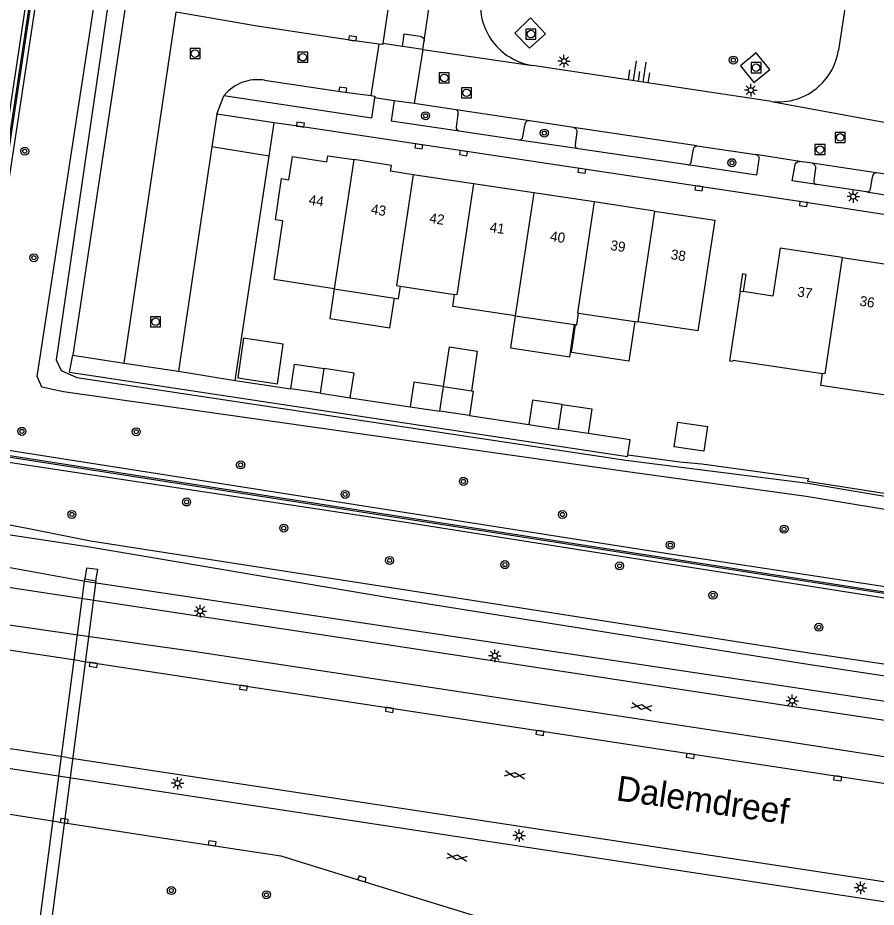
# Model space of a CAD drawing. Extents: x 124000 to 128010, y 398999 to 403000.
# Drawn here: x 126299.8 to 126385.4, y 399372.3 to 399461 of the extents above; entities that cross this region are included whole.
import ezdxf

# ---------------------------------------------------------------- set-up
doc = ezdxf.new("R2010")
doc.units = 0
for name, color, linetype in [('gg-afsc-geluidsscherm', 7, 'Continuous'), ('gg-afsc-hekwerk', 7, 'Continuous'), ('gg-afsc-muur', 7, 'Continuous'), ('gg-anno-huisnummerreeks BGT', 7, 'Continuous'), ('gg-anno-openbare ruimte label', 7, 'Continuous'), ('gg-bbg-bijgebouw', 7, 'Continuous'), ('gg-bbg-hoofdgebouw', 7, 'Continuous'), ('gg-bbg-luifel en loopbrug', 7, 'Continuous'), ('gg-bbg-tussenscheiding', 7, 'Continuous'), ('gg-knt-BGT kruinlijn', 7, 'Continuous'), ('gg-knt-bovenkant onderkant talud', 7, 'Continuous'), ('gg-knt-verharding', 7, 'Continuous'), ('gg-knt-verharding nz', 7, 'Continuous'), ('gg-kntw-bovenkant insteek waterloop', 7, 'Continuous'), ('gg-kwrk-duiker nz vlak', 7, 'Continuous'), ('gg-kwrk-uitstroombak niveau min 01', 7, 'Continuous'), ('gt-grn-groengrens', 7, 'Continuous'), ('gt-grn-vlakafsluiter', 7, 'Continuous'), ('gt-grn-weggrens', 7, 'Continuous'), ('gt-symb-boom', 7, 'Continuous'), ('gt-symb-gesloten verharding', 7, 'Continuous'), ('gt-symb-kolk', 7, 'Continuous'), ('gt-symb-lichtmast', 7, 'Continuous'), ('gt-symb-rioolschacht', 7, 'Continuous'), ('gt-symb-talud symbool', 7, 'Continuous')]:
    doc.layers.add(name, color=color, linetype=linetype)

# ---------------------------------------------------------------- blocks, each defined once
blk = doc.blocks.new('gt0-TALUD_1')
at = {"layer": 'gt-symb-talud symbool'}
for p, q in [((-1, -1), (-1, 0)), ((-0.5, -2), (-0.5, 0)), ((0, -1), (0, 0)), ((0.5, -2), (0.5, 0)), ((1, -1), (1, 0))]:
    blk.add_line(p, q, dxfattribs=at)
blk = doc.blocks.new('gt0-LMAST')
at = {"layer": 'gt-symb-lichtmast'}
for p, q in [((-0.182, 0.173), (-0.447, 0.438)), ((-0.005, 0.246), (-0.005, 0.621)), ((0.172, 0.173), (0.437, 0.438)), ((-0.255, -0.004), (-0.63, -0.004)), ((-0.182, -0.181), (-0.447, -0.446)), ((-0.005, -0.254), (-0.005, -0.629)), ((0.437, -0.446), (0.172, -0.181)), ((0.245, -0.004), (0.62, -0.004))]:
    blk.add_line(p, q, dxfattribs=at)
blk.add_circle((-0.005, -0.004), 0.25, dxfattribs=at)
blk = doc.blocks.new('gt0-RS')
at = {"layer": 'gt-symb-rioolschacht'}
blk.add_lwpolyline([(-0.5, -0.5), (0.5, -0.5), (0.5, 0.5), (-0.5, 0.5)], close=True, dxfattribs=at)
blk.add_circle((0, 0), 0.375, dxfattribs=at)
blk = doc.blocks.new('gt0-BOOM')
at = {"layer": 'gt-symb-boom'}
for radius in [0.4, 0.2]:
    blk.add_circle((0, 0), radius, dxfattribs=at)
blk = doc.blocks.new('gt0-KOLK')
at = {"layer": 'gt-symb-kolk'}
blk.add_lwpolyline([(0, 0), (0.375, 0), (0.375, 0.4), (-0.375, 0.4), (-0.375, 0), (0, 0)], dxfattribs=at)
blk = doc.blocks.new('gt0-GESVH1')
at = {"layer": 'gt-symb-gesloten verharding'}
for p, q in [((-0.992, -0.261), (0.008, 0.239)), ((0.008, -0.261), (-0.992, 0.239)), ((0.008, 0.239), (1.008, -0.261)), ((1.008, 0.239), (0.008, -0.261))]:
    blk.add_line(p, q, dxfattribs=at)

msp = doc.modelspace()

# ---------------------------------------------------------------- linework, layer by layer
at = {"layer": 'gg-afsc-geluidsscherm'}
for points in [[(126433.522, 399396.193), (126294.266, 399417.89), (126294.312, 399418.568), (126384.69, 400018.495), (126392.393, 400081.874), (126401.389, 400173.179), (126405.812, 400237.067), (126415.183, 400254.387), (126416.933, 400270.191), (126421.505, 400378.061), (126422.448, 400394.046), (126423.962, 400411.149), (126518.093, 400411.476), (126531.613, 400399.449), (126531.513, 400399.337)], [(126433.522, 399396.193), (126433.545, 399396.341), (126294.438, 399418.015), (126294.46, 399418.546), (126384.838, 400018.472), (126392.542, 400081.856), (126401.538, 400173.164), (126405.962, 400237.057), (126415.315, 400254.315), (126417.082, 400270.175), (126421.655, 400378.055), (126422.598, 400394.037), (126424.098, 400410.986), (126518.093, 400411.326), (126531.513, 400399.337)]]:
    msp.add_lwpolyline(points, dxfattribs=at)
at = {"layer": 'gg-afsc-hekwerk'}
for p, q in [((126360.847, 399418.893), (126356.656, 399419.545)), ((126360.617, 399417.417), (126360.847, 399418.893))]:
    msp.add_line(p, q, dxfattribs=at)
msp.add_lwpolyline([(126360.617, 399417.417), (126365.798, 399416.723), (126367.983, 399416.512), (126378.614, 399415.038)], dxfattribs=at)
msp.add_lwpolyline([(126360.617, 399417.417), (126365.798, 399416.723), (126367.983, 399416.512), (126378.614, 399415.038)], dxfattribs=at)
at = {"layer": 'gg-afsc-muur'}
msp.add_lwpolyline([(126371.793, 399433.745), (126372.055, 399435.495), (126372.372, 399435.448), (126372.11, 399433.698)], dxfattribs=at)
at = {"layer": 'gg-bbg-bijgebouw'}
for p, q in [((126329.962, 399423.554), (126326.998, 399423.997)), ((126329.962, 399423.554), (126332.925, 399423.112)), ((126342.229, 399424.219), (126344.998, 399423.802)), ((126338.901, 399422.212), (126341.86, 399421.767)), ((126344.818, 399421.322), (126341.86, 399421.767)), ((126350.728, 399420.427), (126353.692, 399419.986)), ((126356.656, 399419.545), (126353.692, 399419.986)), ((126368.188, 399417.782), (126365.223, 399418.213))]:
    msp.add_line(p, q, dxfattribs=at)
for points in [[(126326.998, 399423.997), (126327.366, 399426.45), (126330.33, 399426.008)], [(126332.925, 399423.112), (126333.293, 399425.566), (126330.33, 399426.008)], [(126342.229, 399424.219), (126339.27, 399424.664), (126338.901, 399422.212)], [(126344.998, 399423.802), (126345.187, 399423.774), (126344.818, 399421.322)], [(126354.057, 399422.439), (126351.093, 399422.88), (126350.728, 399420.427)], [(126354.057, 399422.439), (126357.021, 399421.998), (126356.656, 399419.545)], [(126365.223, 399418.213), (126365.582, 399420.669), (126368.548, 399420.239), (126368.188, 399417.782)]]:
    msp.add_lwpolyline(points, dxfattribs=at)
at = {"layer": 'gg-bbg-hoofdgebouw'}
for p, q in [((126345.207, 399444.448), (126339.19, 399445.354)), ((126351.224, 399443.543), (126345.207, 399444.448)), ((126357.241, 399442.637), (126351.224, 399443.543)), ((126363.257, 399441.732), (126357.241, 399442.637)), ((126337.921, 399434.24), (126343.33, 399433.406)), ((126331.323, 399433.961), (126337.332, 399433.035)), ((126371.793, 399433.745), (126372.11, 399433.698)), ((126355.695, 399431.546), (126361.295, 399430.712)), ((126349.379, 399431.285), (126355.286, 399430.402)), ((126361.295, 399430.712), (126361.592, 399430.668)), ((126355.286, 399430.402), (126355.398, 399430.385))]:
    msp.add_line(p, q, dxfattribs=at)
for points in [[(126331.323, 399433.961), (126325.315, 399434.887), (126326.182, 399440.744), (126325.458, 399440.856), (126326.07, 399444.964), (126326.805, 399444.848), (126327.157, 399447.165), (126330.572, 399446.649), (126330.669, 399447.253), (126333.264, 399446.859)], [(126339.19, 399445.354), (126336.925, 399445.695), (126337.016, 399446.289), (126333.264, 399446.859)], [(126363.257, 399441.732), (126369.274, 399440.826), (126367.59, 399429.775), (126361.592, 399430.668)], [(126381.99, 399437.091), (126375.781, 399438.019), (126375.066, 399433.256), (126372.11, 399433.698)], [(126381.99, 399437.091), (126388.2, 399436.162), (126387.482, 399431.365), (126390.424, 399430.926)], [(126337.332, 399433.035), (126337.726, 399432.974), (126337.921, 399434.24)], [(126349.379, 399431.285), (126343.15, 399432.216), (126343.33, 399433.406)], [(126371.793, 399433.745), (126370.756, 399426.802), (126371.072, 399426.755), (126371.089, 399426.864), (126380.02, 399425.529)], [(126355.398, 399430.385), (126355.51, 399430.368), (126355.695, 399431.546)], [(126390.74, 399430.879), (126389.531, 399422.776), (126389.214, 399422.823), (126389.229, 399422.923), (126379.841, 399424.333), (126380.02, 399425.529)]]:
    msp.add_lwpolyline(points, dxfattribs=at)
at = {"layer": 'gg-bbg-luifel en loopbrug'}
for points in [[(126331.323, 399433.961), (126330.866, 399430.996), (126336.875, 399430.07), (126337.332, 399433.035)], [(126349.379, 399431.285), (126348.894, 399428.082), (126354.8, 399427.188), (126355.286, 399430.402)], [(126361.295, 399430.712), (126360.706, 399426.756), (126354.985, 399427.608), (126355.398, 399430.385)], [(126325.653, 399424.501), (126326.242, 399428.457), (126322.286, 399429.046), (126321.697, 399425.09), (126325.653, 399424.501)], [(126342.229, 399424.219), (126342.818, 399428.175), (126345.588, 399427.763), (126344.998, 399423.802)]]:
    msp.add_lwpolyline(points, dxfattribs=at)
at = {"layer": 'gg-bbg-tussenscheiding'}
for p, q in [((126333.264, 399446.859), (126331.323, 399433.961)), ((126351.224, 399443.543), (126349.379, 399431.285)), ((126363.257, 399441.732), (126361.592, 399430.668)), ((126329.962, 399423.554), (126330.33, 399426.008)), ((126341.86, 399421.767), (126342.229, 399424.219)), ((126353.692, 399419.986), (126354.057, 399422.439))]:
    msp.add_line(p, q, dxfattribs=at)
for points in [[(126339.19, 399445.354), (126337.527, 399434.301), (126337.921, 399434.24)], [(126345.207, 399444.448), (126343.54, 399433.374), (126343.33, 399433.406)], [(126357.241, 399442.637), (126355.574, 399431.564), (126355.695, 399431.546)], [(126381.99, 399437.091), (126380.257, 399425.494), (126380.02, 399425.529)]]:
    msp.add_lwpolyline(points, dxfattribs=at)
at = {"layer": 'gg-knt-BGT kruinlijn'}
msp.add_lwpolyline([(126321.63, 399595.513), (126311.054, 399526.142), (126304.395, 399481.337), (126295.28, 399421.414), (126296.128, 399419.571), (126298.623, 399417.902), (126364.377, 399407.597), (126399.152, 399402.329), (126431.76, 399397.413), (126433.866, 399396.782), (126434.09, 399396.107), (126433.446, 399395.656), (126412.323, 399399.004), (126379.476, 399404.176), (126338.236, 399410.692), (126295.091, 399417.222), (126294.077, 399417.521), (126293.799, 399418.444), (126294.17, 399420.035), (126300.242, 399460.061), (126317.155, 399573.618)], dxfattribs=at)
at = {"layer": 'gg-knt-bovenkant onderkant talud'}
msp.add_lwpolyline([(126440.492, 399390.061), (126438.368, 399388.814), (126434.841, 399388.914), (126411.64, 399392.764), (126378.691, 399397.608), (126337.186, 399404.115), (126307.024, 399408.808), (126293.816, 399411.421), (126291.521, 399412.392), (126289.265, 399414.329), (126287.817, 399416.563), (126287.698, 399418.682), (126288.226, 399421.751), (126293.229, 399462.196), (126310.804, 399577.419)], dxfattribs=at)
at = {"layer": 'gg-knt-verharding'}
for p, q in [((126382.945, 399466.709), (126381.606, 399457.795)), ((126340.301, 399458.713), (126340.917, 399463.063)), ((126310.514, 399462.287), (126305.246, 399427.347)), ((126335.773, 399458.387), (126334.969, 399453.244)), ((126340.154, 399457.862), (126338.132, 399458.161)), ((126340.154, 399457.862), (126340.301, 399458.713)), ((126340.154, 399457.862), (126339.284, 399452.448)), ((126374.913, 399452.657), (126351.083, 399456.266)), ((126320.319, 399453.221), (126320.564, 399453.526)), ((126339.284, 399452.448), (126337.288, 399452.735)), ((126343.474, 399451.844), (126339.284, 399452.448)), ((126343.604, 399451.751), (126343.474, 399451.844)), ((126319.599, 399451.381), (126319.11, 399448.148)), ((126325.335, 399450.533), (126319.599, 399451.381)), ((126355.184, 399450.068), (126350.812, 399450.728)), ((126343.772, 399449.751), (126349.774, 399448.839)), ((126349.774, 399448.839), (126355.521, 399447.992)), ((126324.845, 399447.221), (126319.11, 399448.148)), ((126367.471, 399448.229), (126373.367, 399447.389)), ((126321.457, 399424.837), (126324.845, 399447.221)), ((126377.759, 399446.671), (126373.367, 399447.389)), ((126378.987, 399446.511), (126377.759, 399446.671)), ((126388.726, 399445.032), (126385.357, 399445.543)), ((126384.387, 399443.64), (126379.456, 399444.383)), ((126304.925, 399425.643), (126305.246, 399427.347)), ((126305.246, 399427.347), (126310.367, 399426.568)), ((126310.367, 399426.568), (126315.775, 399425.758)), ((126315.775, 399425.758), (126321.457, 399424.837)), ((126321.457, 399424.837), (126326.998, 399423.997)), ((126332.925, 399423.112), (126338.901, 399422.212)), ((126344.818, 399421.322), (126350.728, 399420.427)), ((126306.724, 399402.98), (126295.956, 399404.613)), ((126306.258, 399399.369), (126285.336, 399402.372)), ((126336.613, 399398.44), (126306.724, 399402.98)), ((126305.936, 399396.869), (126291.004, 399399.102)), ((126305.936, 399396.869), (126335.712, 399392.331)), ((126304.44, 399385.254), (126285.353, 399388.161)), ((126304.693, 399387.216), (126334.292, 399382.713)), ((126334.003, 399380.751), (126304.44, 399385.254)), ((126334.292, 399382.713), (126406.139, 399371.782)), ((126303.864, 399380.781), (126304.889, 399380.623)), ((126304.889, 399380.623), (126313.256, 399379.329)), ((126416.096, 399368.246), (126334.003, 399380.751)), ((126313.256, 399379.329), (126325.984, 399377.404)), ((126325.984, 399377.404), (126333.181, 399375.186)), ((126333.181, 399375.186), (126345.164, 399371.473))]:
    msp.add_line(p, q, dxfattribs=at)
for points in [[(126345.718, 399522.386), (126344.779, 399516.158), (126341.211, 399492.215), (126337.088, 399464.808), (126336.17, 399458.452)], [(126335.773, 399458.387), (126333.125, 399458.754), (126323.43, 399460.207), (126315.568, 399461.569)], [(126350.806, 399457.988), (126352.402, 399459.41), (126350.908, 399460.994), (126349.337, 399459.479), (126350.806, 399457.988)], [(126338.132, 399458.161), (126338.297, 399459.425), (126339.904, 399459.163), (126340.065, 399459.114), (126340.198, 399459.006), (126340.277, 399458.866), (126340.301, 399458.713)], [(126336.17, 399458.452), (126336.153, 399458.335), (126335.773, 399458.387)], [(126371.824, 399456.223), (126373.177, 399454.563), (126374.759, 399455.853), (126373.406, 399457.513), (126371.824, 399456.223)], [(126324.381, 399454.78), (126332.146, 399453.64), (126334.969, 399453.244)], [(126335.351, 399453.022), (126335.047, 399451.006), (126320.319, 399453.221)], [(126334.969, 399453.244), (126335.376, 399453.187), (126335.351, 399453.022)], [(126337.288, 399452.735), (126337.008, 399450.728), (126343.772, 399449.751)], [(126343.655, 399451.375), (126343.469, 399450.117), (126343.486, 399449.98), (126343.554, 399449.864), (126343.651, 399449.788), (126343.772, 399449.751)], [(126422.978, 399435.843), (126409.22, 399437.909), (126405.57, 399438.443), (126397.042, 399439.751), (126387.206, 399441.215), (126378.138, 399442.631), (126327.913, 399450.152), (126325.335, 399450.533)], [(126349.774, 399448.839), (126349.848, 399448.834), (126349.986, 399448.887), (126350.09, 399448.996), (126350.137, 399449.137), (126350.329, 399450.278)], [(126350.812, 399450.728), (126350.664, 399450.734), (126350.529, 399450.688)], [(126355.184, 399450.068), (126355.342, 399450.013), (126355.463, 399449.897), (126355.52, 399449.762), (126355.523, 399449.613), (126355.353, 399448.369), (126355.359, 399448.221), (126355.422, 399448.086), (126355.521, 399447.992)], [(126366.581, 399446.332), (126355.65, 399447.939), (126355.521, 399447.992)], [(126366.581, 399446.332), (126366.68, 399446.348), (126366.796, 399446.419), (126366.868, 399446.512), (126366.905, 399446.625), (126367.146, 399447.902), (126367.198, 399448.048), (126367.31, 399448.164), (126367.471, 399448.229)], [(126373.367, 399447.389), (126373.529, 399447.319), (126373.646, 399447.186), (126373.69, 399447.044), (126373.679, 399446.897), (126373.437, 399445.323), (126366.581, 399446.332)], [(126379.456, 399444.383), (126376.978, 399444.753), (126377.275, 399446.354), (126377.331, 399446.506), (126377.448, 399446.624), (126377.596, 399446.68), (126377.759, 399446.671)], [(126378.987, 399446.511), (126379.132, 399446.431), (126379.24, 399446.312), (126379.303, 399446.164), (126379.316, 399446.008), (126379.145, 399444.783), (126379.146, 399444.651), (126379.199, 399444.528), (126379.309, 399444.427), (126379.456, 399444.383)], [(126384.387, 399443.64), (126384.519, 399443.648), (126384.646, 399443.701), (126384.75, 399443.798), (126384.814, 399443.925), (126385.007, 399445.149)], [(126384.387, 399443.64), (126388.795, 399442.952), (126389.07, 399444.55), (126389.075, 399444.718), (126389.01, 399444.871), (126388.887, 399444.982), (126388.726, 399445.032)], [(126385.357, 399445.543), (126385.254, 399445.521), (126385.158, 399445.469)], [(126304.925, 399425.643), (126360.576, 399417.23), (126360.617, 399417.417)], [(126336.095, 399394.928), (126317.484, 399397.758), (126306.258, 399399.369)], [(126436.805, 399383.341), (126376.924, 399392.309), (126336.613, 399398.44)], [(126426.139, 399376.785), (126418.505, 399382.26), (126375.887, 399388.877), (126336.095, 399394.928)], [(126335.712, 399392.331), (126396.554, 399383.05), (126408.219, 399381.301), (126425.797, 399375.965)], [(126304.693, 399387.216), (126287.206, 399389.876), (126285.911, 399390.05), (126285.611, 399390.077)], [(126303.864, 399380.781), (126291.699, 399382.65), (126291.146, 399382.728), (126290.591, 399382.786)]]:
    msp.add_lwpolyline(points, dxfattribs=at)
for centre, radius, start, end in [((126352.012, 399462.319), 6.122, 172.42604, 216.80633), ((126352.015, 399462.319), 6.125, 216.79537, 261.25167), ((126375.595, 399458.695), 6.078, 311.54604, 351.48417), ((126323.689, 399450.452), 4.384, 105.94443, 135.47293), ((126323.688, 399450.441), 4.394, 80.92912, 105.89237), ((126375.597, 399458.694), 6.076, 263.53288, 311.53339), ((126343.344, 399451.524), 0.345, 334.31903, 41.1297), ((126350.719, 399450.341), 0.395, 118.7532, 189.24011), ((126385.382, 399445.168), 0.375, 126.61722, 182.85987)]:
    msp.add_arc(centre, radius, start, end, dxfattribs=at)
at = {"layer": 'gg-knt-verharding nz'}
for p, q in [((126310.367, 399426.568), (126315.568, 399461.569)), ((126350.812, 399450.728), (126343.474, 399451.844)), ((126367.471, 399448.229), (126355.184, 399450.068)), ((126319.11, 399448.148), (126315.775, 399425.758)), ((126385.357, 399445.543), (126378.987, 399446.511))]:
    msp.add_line(p, q, dxfattribs=at)
at = {"layer": 'gg-kntw-bovenkant insteek waterloop'}
for points in [[(126440.492, 399390.061), (126441.486, 399392.554), (126442.659, 399396.473), (126442.835, 399398.872), (126441.861, 399400.992), (126440.956, 399402.498), (126438.557, 399403.971), (126434.182, 399404.897), (126399.798, 399410.376), (126389.452, 399411.435), (126378.388, 399413.262), (126360.318, 399415.739), (126304.318, 399423.704), (126302.171, 399424.161), (126301.705, 399425.225), (126307.402, 399462.554), (126311.526, 399492.391), (126316.901, 399526.627), (126323.667, 399572.649), (126326.816, 399591.238)], [(126310.066, 399577.615), (126292.671, 399462.253), (126286.115, 399420.079), (126285.836, 399417.454), (126286.515, 399416.155), (126289.537, 399411.96), (126290.674, 399410.974), (126292.1, 399410.531), (126295.058, 399410.039), (126306.913, 399408.247), (126336.959, 399403.139), (126378.356, 399396.568), (126411.256, 399391.582), (126433.197, 399388.183), (126438.817, 399386.883), (126440.492, 399390.061)], [(126325.077, 399572.307), (126318.09, 399526.371), (126318.286, 399525.562), (126312.838, 399491.596), (126308.764, 399462.481), (126303.604, 399426.902), (126304.089, 399425.839), (126305.656, 399425.122), (126360.409, 399416.87), (126378.561, 399414.594), (126389.546, 399412.727)], [(126410.198, 399389.19), (126376.825, 399394.244), (126337.522, 399400.117), (126306.474, 399404.787), (126296.194, 399406.627)]]:
    msp.add_lwpolyline(points, dxfattribs=at)
at = {"layer": 'gg-kwrk-duiker nz vlak'}
for p, q in [((126301.925, 399370.606), (126306.441, 399405.045)), ((126307.55, 399404.847), (126303.068, 399370.422))]:
    msp.add_line(p, q, dxfattribs=at)
at = {"layer": 'gg-kwrk-uitstroombak niveau min 01'}
msp.add_line((126306.441, 399405.045), (126307.55, 399404.847), dxfattribs=at)
msp.add_lwpolyline([(126307.55, 399404.847), (126307.741, 399405.956), (126306.628, 399406.089), (126306.441, 399405.045)], dxfattribs=at)
at = {"layer": 'gt-grn-groengrens'}
msp.add_line((126324.845, 399447.221), (126325.335, 399450.533), dxfattribs=at)
msp.add_lwpolyline([(126378.614, 399415.038), (126378.527, 399414.769), (126389.568, 399413.052)], dxfattribs=at)
at = {"layer": 'gt-grn-vlakafsluiter'}
msp.add_line((126319.599, 399451.381), (126320.319, 399453.221), dxfattribs=at)
at = {"layer": 'gt-grn-weggrens'}
for p, q in [((126338.132, 399458.161), (126336.17, 399458.452)), ((126340.154, 399457.862), (126351.083, 399456.266)), ((126337.288, 399452.735), (126335.351, 399453.022)), ((126374.913, 399452.657), (126391.243, 399449.669))]:
    msp.add_line(p, q, dxfattribs=at)

# ---------------------------------------------------------------- block references
at = {"layer": 'gt-symb-boom'}
for p in [(126371.121, 399456.794), (126340.431, 399451.244), (126352.271, 399449.513), (126300.462, 399447.705), (126370.98, 399446.557), (126301.365, 399437.076), (126300.172, 399419.753), (126311.571, 399419.719), (126321.988, 399416.408), (126344.199, 399414.766), (126332.398, 399413.462), (126316.595, 399412.708), (126305.157, 399411.47), (126354.082, 399411.458), (126326.282, 399410.103), (126376.182, 399409.996), (126364.837, 399408.41), (126336.843, 399406.872), (126348.344, 399406.455), (126359.772, 399406.333), (126369.093, 399403.409), (126379.652, 399400.207), (126315.076, 399373.944), (126324.558, 399373.523)]:
    msp.add_blockref('gt0-BOOM', p, dxfattribs=at)
at = {"layer": 'gt-symb-gesloten verharding', "rotation": -8.567589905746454}
for p in [(126361.967, 399392.275), (126349.33, 399385.491), (126343.559, 399377.268)]:
    msp.add_blockref('gt0-GESVH1', p, dxfattribs=at)
at = {"layer": 'gt-symb-kolk'}
for p, rotation in [((126333.125, 399458.754), -7.892731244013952), ((126332.146, 399453.64), -7.9828773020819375), ((126327.913, 399450.152), -8.52039143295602), ((126339.779, 399448.375), 171.23420433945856), ((126344.247, 399447.705), 171.47960856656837), ((126356.039, 399445.947), 171.51951448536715), ((126367.718, 399444.198), 171.48758908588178), ((126378.138, 399442.631), 171.44648973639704), ((126307.328, 399396.661), 171.31914940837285), ((126322.301, 399394.381), 171.3757712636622), ((126336.853, 399392.173), 171.2538377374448), ((126351.867, 399389.867), 171.31914941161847), ((126366.865, 399387.575), 171.37577126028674), ((126381.558, 399385.34), 171.31914941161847), ((126304.369, 399380.691), -8.802804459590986), ((126319.115, 399378.459), -8.45426172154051), ((126334.038, 399374.922), -17.09430559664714)]:
    msp.add_blockref('gt0-KOLK', p, dxfattribs=dict(at, rotation=rotation))
at = {"layer": 'gt-symb-lichtmast'}
for p in [(126354.238, 399456.693), (126372.864, 399453.79), (126383.091, 399443.176), (126317.966, 399401.827), (126347.343, 399397.371), (126377.007, 399392.876), (126315.696, 399384.646), (126349.768, 399379.431), (126383.814, 399374.225)]:
    msp.add_blockref('gt0-LMAST', p, dxfattribs=at)
at = {"layer": 'gt-symb-rioolschacht'}
for p in [(126350.937, 399459.392), (126317.439, 399457.442), (126328.187, 399457.08), (126373.392, 399456.036), (126342.299, 399455.01), (126344.52, 399453.525), (126381.778, 399449.08), (126379.765, 399447.862), (126313.502, 399430.694)]:
    msp.add_blockref('gt0-RS', p, dxfattribs=at)
at = {"layer": 'gt-symb-talud symbool', "xscale": 1.0003104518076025, "yscale": 1.0003104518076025, "rotation": 171.37577126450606}
msp.add_blockref('gt0-TALUD_1', (126361.616, 399454.671), dxfattribs=at)

# ---------------------------------------------------------------- texts
at = {"layer": 'gg-anno-huisnummerreeks BGT'}
for s, rotation, p in [('44', 351.4, (126328.731, 399442.389)), ('43', 351.4, (126334.939, 399441.449)), ('42', 351.4, (126340.761, 399440.568)), ('41', 351.4, (126346.779, 399439.662)), ('40', 351.4, (126352.795, 399438.757)), ('39', 351.4, (126358.812, 399437.851)), ('38', 351.4, (126364.828, 399436.946)), ('37', 351.5, (126377.452, 399433.219)), ('36', 351.5, (126383.661, 399432.291))]:
    msp.add_text(s, height=1, rotation=rotation, dxfattribs=at).set_placement(p)
at = {"layer": 'gg-anno-openbare ruimte label'}
msp.add_text('Dalemdreef', height=2.5, rotation=352, dxfattribs=at).set_placement((126359.352, 399382.954))

doc.saveas('drawing.dxf')
